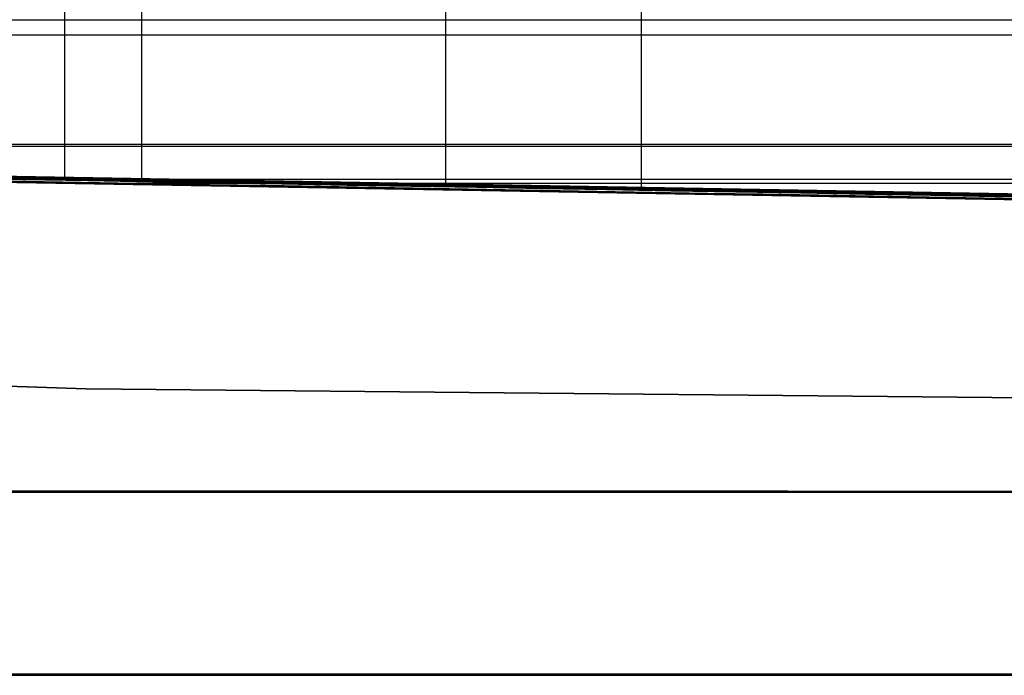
# Model space of a CAD drawing. Extents: x -64 to 57, y 4 to 161.
# Tile 290 of 342: x 3.76 to 6.45, y 152.29 to 154.08. Entities that reach past the tile are written whole.
import ezdxf

# ---------------------------------------------------------------- set-up
doc = ezdxf.new("R2010")
doc.units = 0
doc.layers.add('DEFAULT', color=7, linetype='CONTINUOUS')

msp = doc.modelspace()

# ---------------------------------------------------------------- linework, layer by layer
at = {"layer": 'DEFAULT', "color": 254}
for p, q in [((3.8831, 155.226, 40.8143), (3.8831, 153.6539, 40.8554)), ((4.0938, 155.2245, 40.8143), (4.0938, 153.6502, 40.8555)), ((4.9238, 155.2218, 40.8144), (4.9238, 153.6357, 40.8559)), ((5.4588, 155.1841, 37.5206), (5.4588, 153.6212, 37.4797)), ((2.8583, 153.6666, 37.4809), (8.0593, 153.5758, 37.4785)), ((10.0814, 153.5315, 57.9108), (2.8956, 153.6559, 58.571)), ((10.3473, 153.5391, 57.8525), (2.9752, 153.6667, 58.5429)), ((3.2012, 153.6667, 41.5758), (15.9324, 153.4445, 41.5719)), ((4.9238, 153.6357, 40.8559), (3.2496, 153.665, 40.8552)), ((12.1078, 153.5104, 40.8653), (4.9238, 153.6357, 40.8559))]:
    msp.add_line(p, q, dxfattribs=at)
at = {"layer": 'DEFAULT', "color": 156}
for p, q in [((3.9426, 153.0758, 37.5166), (1.2545, 153.1641, 37.5166)), ((1.2545, 153.1641, 35.8806), (3.9426, 153.0758, 35.8806)), ((1.2545, 153.1641, 36.6986), (3.9426, 153.0758, 36.6986)), ((3.9426, 153.0758, 37.5166), (3.9426, 153.0758, 35.8806)), ((38.696, 152.7413, 37.5166), (3.9426, 153.0758, 37.5166)), ((3.9426, 153.0758, 35.8806), (38.696, 152.7413, 35.8806)), ((3.9426, 153.0758, 36.6986), (38.696, 152.7413, 36.6986))]:
    msp.add_line(p, q, dxfattribs=at)
at = {"layer": 'DEFAULT', "color": 91}
msp.add_line((-4.7749, 152.7947, 50.0253), (8.423, 152.7942, 50.2615), dxfattribs=at)
at = {"layer": 'DEFAULT', "color": 254, "extrusion": (3.28787e-05, 1, 0.000242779)}
for centre, radius, start, end in [((-88.1187, 943.9221, 154.0977), 889.4885, 275.033303, 275.7885225), ((-20.8287, -440.978, 154.0525), 478.3897, 87.19303, 90.151219), ((-25.969, -615.3516, 153.7478), 651.9124, 87.9474354, 89.9439449), ((-81.528, 889.4196, 153.6517), 833.6693, 272.9280118, 275.3447803)]:
    msp.add_arc(centre, radius, start, end, dxfattribs=at)
at = {"layer": 'DEFAULT', "color": 254, "extrusion": (0, 1, 0)}
for centre, radius, start, end in [((-24.7859, -615.3846, 153.7443), 651.9124, 88.0552145, 90.0517239), ((-83.1755, 889.2794, 153.6481), 833.6693, 273.0358184, 275.4525594)]:
    msp.add_arc(centre, radius, start, end, dxfattribs=at)
at = {"layer": 'DEFAULT', "color": 254, "extrusion": (0.01749, 0.999846, -0.001737)}
msp.add_arc((-23.5853, -615.294, 153.6215), 652.1716, 87.9259799, 89.9179848, dxfattribs=at)
at = {"layer": 'DEFAULT', "color": 254, "extrusion": (0.017453, 0.999846, -0.002012)}
msp.add_arc((-22.4052, -615.3224, 153.6175), 652.1716, 88.0335, 90.0255049, dxfattribs=at)
at = {"layer": 'DEFAULT', "color": 254, "extrusion": (0.017489, 0.999846, -0.001578)}
msp.add_arc((-17.5832, -395.6387, 153.6274), 433.3321, 87.68545, 90.243397, dxfattribs=at)
at = {"layer": 'DEFAULT', "color": 254, "extrusion": (0.017538, 0.999843, 0.002575)}
msp.add_arc((-79.2362, 889.3684, 153.8339), 834.0126, 273.1101057, 275.4442324, dxfattribs=at)
at = {"layer": 'DEFAULT', "color": 254, "extrusion": (0.01751, 0.999844, 0.002299)}
msp.add_arc((-80.8805, 889.2449, 153.83), 834.0246, 273.2176419, 275.5517349, dxfattribs=at)
at = {"layer": 'DEFAULT', "color": 91, "extrusion": (3.28787e-05, 1, 0.000242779)}
for centre, radius, start, end in [((-1.819, 50.1063, 152.8067), 6.6, 358.97482, 178.97482), ((-1.819, 50.1063, 152.8067), 6.6, 178.97482, 358.97482), ((-1.819, 50.1063, 152.3067), 7.1, 358.97482, 178.97482), ((-1.819, 50.1063, 152.3067), 7.1, 178.97482, 358.97482)]:
    msp.add_arc(centre, radius, start, end, dxfattribs=at)

doc.saveas('drawing.dxf')
